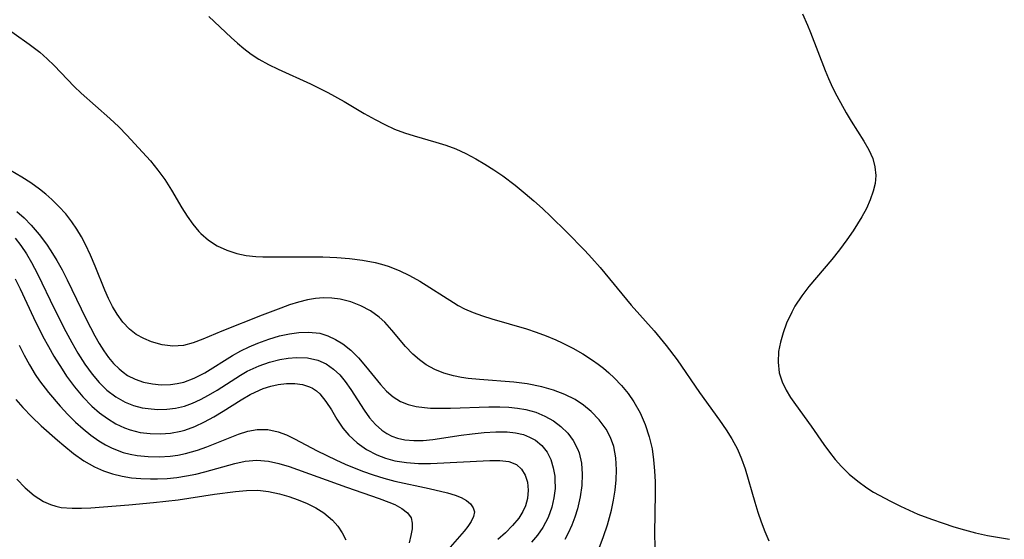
# Model space of a CAD drawing. Header units: metres. Extents: x 1073367 to 1082519, y 1569854 to 1574957.
# Tile 603 of 656: x 1078594 to 1078739, y 1573769 to 1573846. Entities that reach past the tile are written whole.
import ezdxf

# ---------------------------------------------------------------- set-up
doc = ezdxf.new("R2010")
doc.units = ezdxf.units.M
doc.layers.add('CGG_CurvaNivelLidar_v1', color=253, linetype='Continuous', lineweight=30)

msp = doc.modelspace()

# ---------------------------------------------------------------- linework, layer by layer
at = {"layer": 'CGG_CurvaNivelLidar_v1'}
for p, q in [((1078621.5632, 1573846.84, 77), (1078624.8724, 1573843.6924, 77)), ((1078709.3619, 1573847.2186, 77.5), (1078710.105, 1573845.5445, 77.5)), ((1078590.5037, 1573845.8642, 76.5), (1078595.002, 1573842.751, 76.5)), ((1078710.105, 1573845.5445, 77.5), (1078710.534, 1573844.4739, 77.5)), ((1078624.8724, 1573843.6924, 77), (1078625.7885, 1573842.8655, 77)), ((1078710.534, 1573844.4739, 77.5), (1078712.7086, 1573838.8392, 77.5)), ((1078595.002, 1573842.751, 76.5), (1078596.5627, 1573841.5224, 76.5)), ((1078625.7885, 1573842.8655, 77), (1078626.7368, 1573842.0749, 77)), ((1078596.5627, 1573841.5224, 76.5), (1078597.6627, 1573840.5465, 76.5)), ((1078626.7368, 1573842.0749, 77), (1078627.8148, 1573841.2701, 77)), ((1078627.8148, 1573841.2701, 77), (1078628.942, 1573840.5311, 77)), ((1078597.6627, 1573840.5465, 76.5), (1078598.6738, 1573839.5493, 76.5)), ((1078598.6738, 1573839.5493, 76.5), (1078601.6268, 1573836.4553, 76.5)), ((1078628.942, 1573840.5311, 77), (1078630.3579, 1573839.7326, 77)), ((1078630.3579, 1573839.7326, 77), (1078631.8233, 1573839.0046, 77)), ((1078631.8233, 1573839.0046, 77), (1078636.5805, 1573836.8383, 77)), ((1078712.7086, 1573838.8392, 77.5), (1078713.2203, 1573837.6245, 77.5)), ((1078601.6268, 1573836.4553, 76.5), (1078602.6678, 1573835.4616, 76.5)), ((1078636.5805, 1573836.8383, 77), (1078639.1548, 1573835.5803, 77)), ((1078713.2203, 1573837.6245, 77.5), (1078713.8115, 1573836.3328, 77.5)), ((1078602.6678, 1573835.4616, 76.5), (1078606.9051, 1573831.716, 76.5)), ((1078639.1548, 1573835.5803, 77), (1078641.58, 1573834.2355, 77)), ((1078713.8115, 1573836.3328, 77.5), (1078714.4408, 1573835.064, 77.5)), ((1078714.4408, 1573835.064, 77.5), (1078715.825, 1573832.5491, 77.5)), ((1078641.58, 1573834.2355, 77), (1078644.5518, 1573832.4771, 77)), ((1078644.5518, 1573832.4771, 77), (1078646.1724, 1573831.5571, 77)), ((1078715.825, 1573832.5491, 77.5), (1078716.5697, 1573831.3127, 77.5)), ((1078606.9051, 1573831.716, 76.5), (1078608.2234, 1573830.4733, 76.5)), ((1078646.1724, 1573831.5571, 77), (1078647.5845, 1573830.8197, 77)), ((1078647.5845, 1573830.8197, 77), (1078649.0252, 1573830.1649, 77)), ((1078716.5697, 1573831.3127, 77.5), (1078718.4267, 1573828.367, 77.5)), ((1078608.2234, 1573830.4733, 76.5), (1078609.4287, 1573829.2644, 76.5)), ((1078609.4287, 1573829.2644, 76.5), (1078611.7479, 1573826.7652, 76.5)), ((1078649.0252, 1573830.1649, 77), (1078650.4723, 1573829.6253, 77)), ((1078650.4723, 1573829.6253, 77), (1078651.9473, 1573829.159, 77)), ((1078651.9473, 1573829.159, 77), (1078655.1472, 1573828.2368, 77)), ((1078655.1472, 1573828.2368, 77), (1078656.6195, 1573827.7688, 77)), ((1078656.6195, 1573827.7688, 77), (1078658.0635, 1573827.226, 77)), ((1078718.4267, 1573828.367, 77.5), (1078719.161, 1573827.0892, 77.5)), ((1078611.7479, 1573826.7652, 76.5), (1078612.9043, 1573825.436, 76.5)), ((1078658.0635, 1573827.226, 77), (1078659.5666, 1573826.5325, 77)), ((1078659.5666, 1573826.5325, 77), (1078661.0364, 1573825.7448, 77)), ((1078719.161, 1573827.0892, 77.5), (1078719.741, 1573825.7967, 77.5)), ((1078612.9043, 1573825.436, 76.5), (1078614.0067, 1573824.0786, 76.5)), ((1078661.0364, 1573825.7448, 77), (1078662.3853, 1573824.9512, 77)), ((1078662.3853, 1573824.9512, 77), (1078663.715, 1573824.1071, 77)), ((1078719.741, 1573825.7967, 77.5), (1078720.0754, 1573824.5616, 77.5)), ((1078593.8775, 1573823.0535, 76), (1078591.3662, 1573824.5065, 76)), ((1078614.0067, 1573824.0786, 76.5), (1078615.0295, 1573822.6785, 76.5)), ((1078663.715, 1573824.1071, 77), (1078665.0213, 1573823.2132, 77)), ((1078720.0754, 1573824.5616, 77.5), (1078720.1896, 1573823.2956, 77.5)), ((1078595.2228, 1573822.2016, 76), (1078593.8775, 1573823.0535, 76)), ((1078596.5137, 1573821.2835, 76), (1078595.2228, 1573822.2016, 76)), ((1078615.0295, 1573822.6785, 76.5), (1078616.0383, 1573821.0972, 76.5)), ((1078665.0213, 1573823.2132, 77), (1078666.863, 1573821.8378, 77)), ((1078720.0907, 1573822.1231, 77.5), (1078719.8225, 1573820.944, 77.5)), ((1078720.1896, 1573823.2956, 77.5), (1078720.0907, 1573822.1231, 77.5)), ((1078597.4326, 1573820.5393, 76), (1078596.5137, 1573821.2835, 76)), ((1078598.3147, 1573819.7513, 76), (1078597.4326, 1573820.5393, 76)), ((1078616.0383, 1573821.0972, 76.5), (1078617.5686, 1573818.5165, 76.5)), ((1078666.863, 1573821.8378, 77), (1078668.3533, 1573820.6404, 77)), ((1078668.3533, 1573820.6404, 77), (1078669.6474, 1573819.5318, 77)), ((1078719.8225, 1573820.944, 77.5), (1078719.3809, 1573819.6795, 77.5)), ((1078599.3784, 1573818.7077, 76), (1078598.3147, 1573819.7513, 76)), ((1078669.6474, 1573819.5318, 77), (1078670.9148, 1573818.3882, 77)), ((1078719.3809, 1573819.6795, 77.5), (1078718.8108, 1573818.4164, 77.5)), ((1078593.1431, 1573817.971, 75.5), (1078594.2521, 1573816.9967, 75.5)), ((1078600.3798, 1573817.6044, 76), (1078599.3784, 1573818.7077, 76)), ((1078601.303, 1573816.4334, 76), (1078600.3798, 1573817.6044, 76)), ((1078617.5686, 1573818.5165, 76.5), (1078618.3472, 1573817.2684, 76.5)), ((1078670.9148, 1573818.3882, 77), (1078672.1589, 1573817.217, 77)), ((1078718.8108, 1573818.4164, 77.5), (1078718.1379, 1573817.1577, 77.5)), ((1078594.2521, 1573816.9967, 75.5), (1078595.292, 1573815.9363, 75.5)), ((1078602.0311, 1573815.3554, 76), (1078601.303, 1573816.4334, 76)), ((1078618.3472, 1573817.2684, 76.5), (1078619.1723, 1573816.085, 76.5)), ((1078619.1723, 1573816.085, 76.5), (1078620.0979, 1573814.9755, 76.5)), ((1078672.1589, 1573817.217, 77), (1078674.4784, 1573814.934, 77)), ((1078717.5183, 1573816.1215, 77.5), (1078716.8541, 1573815.0904, 77.5)), ((1078718.1379, 1573817.1577, 77.5), (1078717.5183, 1573816.1215, 77.5)), ((1078595.292, 1573815.9363, 75.5), (1078596.4633, 1573814.5658, 75.5)), ((1078596.4633, 1573814.5658, 75.5), (1078597.5474, 1573813.1062, 75.5)), ((1078602.6974, 1573814.2298, 76), (1078602.0311, 1573815.3554, 76)), ((1078620.0979, 1573814.9755, 76.5), (1078620.3487, 1573814.7171, 76.5)), ((1078620.3487, 1573814.7171, 76.5), (1078621.5136, 1573813.7177, 76.5)), ((1078674.4784, 1573814.934, 77), (1078677.1848, 1573812.1906, 77)), ((1078716.8541, 1573815.0904, 77.5), (1078715.9231, 1573813.7412, 77.5)), ((1078592.8935, 1573814.0104, 75), (1078593.7345, 1573812.9447, 75)), ((1078597.5474, 1573813.1062, 75.5), (1078598.2049, 1573812.1147, 75.5)), ((1078603.3121, 1573813.0673, 76), (1078602.6974, 1573814.2298, 76)), ((1078621.5136, 1573813.7177, 76.5), (1078622.8042, 1573812.8857, 76.5)), ((1078715.9231, 1573813.7412, 77.5), (1078714.8372, 1573812.2917, 77.5)), ((1078593.7345, 1573812.9447, 75), (1078594.5691, 1573811.7109, 75)), ((1078594.5691, 1573811.7109, 75), (1078595.3386, 1573810.4151, 75)), ((1078598.2049, 1573812.1147, 75.5), (1078599.0495, 1573810.728, 75.5)), ((1078604.0578, 1573811.4921, 76), (1078603.3121, 1573813.0673, 76)), ((1078622.8042, 1573812.8857, 76.5), (1078624.1965, 1573812.2204, 76.5)), ((1078624.1965, 1573812.2204, 76.5), (1078625.6734, 1573811.7317, 76.5)), ((1078625.6734, 1573811.7317, 76.5), (1078627.0722, 1573811.4498, 76.5)), ((1078677.1848, 1573812.1906, 77), (1078678.2246, 1573811.0659, 77)), ((1078714.8372, 1573812.2917, 77.5), (1078713.6966, 1573810.8682, 77.5)), ((1078595.3386, 1573810.4151, 75), (1078596.229, 1573808.7476, 75)), ((1078599.0495, 1573810.728, 75.5), (1078599.8495, 1573809.3039, 75.5)), ((1078604.7413, 1573809.8874, 76), (1078604.0578, 1573811.4921, 76)), ((1078627.0722, 1573811.4498, 76.5), (1078628.5139, 1573811.2982, 76.5)), ((1078628.5139, 1573811.2982, 76.5), (1078629.5344, 1573811.2534, 76.5)), ((1078629.5344, 1573811.2534, 76.5), (1078638.4374, 1573811.2241, 76.5)), ((1078638.4374, 1573811.2241, 76.5), (1078640.4702, 1573811.1468, 76.5)), ((1078640.4702, 1573811.1468, 76.5), (1078642.3827, 1573811.0047, 76.5)), ((1078642.3827, 1573811.0047, 76.5), (1078644.2744, 1573810.7746, 76.5)), ((1078644.2744, 1573810.7746, 76.5), (1078646.1323, 1573810.4228, 76.5)), ((1078646.1323, 1573810.4228, 76.5), (1078647.1121, 1573810.1698, 76.5)), ((1078678.2246, 1573811.0659, 77), (1078679.4347, 1573809.6772, 77)), ((1078713.6966, 1573810.8682, 77.5), (1078710.2815, 1573806.8358, 77.5)), ((1078596.229, 1573808.7476, 75), (1078598.7489, 1573803.5186, 75)), ((1078599.8495, 1573809.3039, 75.5), (1078600.6113, 1573807.8516, 75.5)), ((1078606.1647, 1573806.3062, 76), (1078604.7413, 1573809.8874, 76)), ((1078647.1121, 1573810.1698, 76.5), (1078648.0757, 1573809.8691, 76.5)), ((1078648.0757, 1573809.8691, 76.5), (1078649.6896, 1573809.2436, 76.5)), ((1078649.6896, 1573809.2436, 76.5), (1078651.2516, 1573808.5006, 76.5)), ((1078679.4347, 1573809.6772, 77), (1078684.0321, 1573804.0949, 77)), ((1078592.9267, 1573807.9804, 74.5), (1078593.6413, 1573806.5337, 74.5)), ((1078600.6113, 1573807.8516, 75.5), (1078603.369, 1573802.102, 75.5)), ((1078651.2516, 1573808.5006, 76.5), (1078652.7615, 1573807.6605, 76.5)), ((1078652.7615, 1573807.6605, 76.5), (1078657.7356, 1573804.4641, 76.5)), ((1078593.6413, 1573806.5337, 74.5), (1078595.6282, 1573802.2655, 74.5)), ((1078606.7121, 1573805.0692, 76), (1078606.1647, 1573806.3062, 76)), ((1078710.2815, 1573806.8358, 77.5), (1078709.2474, 1573805.484, 77.5)), ((1078607.3094, 1573803.8838, 76), (1078606.7121, 1573805.0692, 76)), ((1078634.8119, 1573804.5463, 76), (1078633.4999, 1573804.1227, 76)), ((1078636.1244, 1573804.8843, 76), (1078634.8119, 1573804.5463, 76)), ((1078637.3168, 1573805.0886, 76), (1078636.1244, 1573804.8843, 76)), ((1078638.5075, 1573805.1816, 76), (1078637.3168, 1573805.0886, 76)), ((1078639.7461, 1573805.1497, 76), (1078638.5075, 1573805.1816, 76)), ((1078640.9662, 1573804.9891, 76), (1078639.7461, 1573805.1497, 76)), ((1078642.5367, 1573804.5899, 76), (1078640.9662, 1573804.9891, 76)), ((1078644.0398, 1573804.0006, 76), (1078642.5367, 1573804.5899, 76)), ((1078657.7356, 1573804.4641, 76.5), (1078658.4352, 1573804.059, 76.5)), ((1078709.2474, 1573805.484, 77.5), (1078708.2512, 1573803.9447, 77.5)), ((1078598.7489, 1573803.5186, 75), (1078600.4097, 1573800.1952, 75)), ((1078607.99, 1573802.7388, 76), (1078607.3094, 1573803.8838, 76)), ((1078632.1829, 1573803.6476, 76), (1078629.4415, 1573802.605, 76)), ((1078633.4999, 1573804.1227, 76), (1078632.1829, 1573803.6476, 76)), ((1078645.4536, 1573803.2374, 76), (1078644.0398, 1573804.0006, 76)), ((1078646.7507, 1573802.3032, 76), (1078645.4536, 1573803.2374, 76)), ((1078658.4352, 1573804.059, 76.5), (1078659.3695, 1573803.5742, 76.5)), ((1078659.3695, 1573803.5742, 76.5), (1078660.6584, 1573803.0137, 76.5)), ((1078660.6584, 1573803.0137, 76.5), (1078662.0138, 1573802.5154, 76.5)), ((1078684.0321, 1573804.0949, 77), (1078687.4179, 1573800.2899, 77)), ((1078707.7699, 1573803.0673, 77.5), (1078706.9988, 1573801.4048, 77.5)), ((1078708.2512, 1573803.9447, 77.5), (1078707.7699, 1573803.0673, 77.5)), ((1078595.6282, 1573802.2655, 74.5), (1078597.0143, 1573799.4688, 74.5)), ((1078603.369, 1573802.102, 75.5), (1078604.029, 1573800.8002, 75.5)), ((1078608.8472, 1573801.5631, 76), (1078607.99, 1573802.7388, 76)), ((1078609.8195, 1573800.5405, 76), (1078608.8472, 1573801.5631, 76)), ((1078629.4415, 1573802.605, 76), (1078623.4829, 1573800.2578, 76)), ((1078647.5616, 1573801.5591, 76), (1078646.7507, 1573802.3032, 76)), ((1078648.6195, 1573800.4069, 76), (1078647.5616, 1573801.5591, 76)), ((1078662.0138, 1573802.5154, 76.5), (1078663.4028, 1573802.0668, 76.5)), ((1078663.4028, 1573802.0668, 76.5), (1078668.5323, 1573800.5862, 76.5)), ((1078600.4097, 1573800.1952, 75), (1078601.2818, 1573798.5696, 75)), ((1078604.029, 1573800.8002, 75.5), (1078604.7112, 1573799.5307, 75.5)), ((1078610.8285, 1573799.7635, 76), (1078609.8195, 1573800.5405, 76)), ((1078623.4829, 1573800.2578, 76), (1078620.6636, 1573799.0676, 76)), ((1078633.463, 1573799.8555, 75.5), (1078634.882, 1573800.0575, 75.5)), ((1078634.882, 1573800.0575, 75.5), (1078636.2747, 1573800.1144, 75.5)), ((1078636.2747, 1573800.1144, 75.5), (1078637.9547, 1573799.9264, 75.5)), ((1078650.6548, 1573797.9807, 76), (1078648.6195, 1573800.4069, 76)), ((1078668.5323, 1573800.5862, 76.5), (1078669.9889, 1573800.0994, 76.5)), ((1078669.9889, 1573800.0994, 76.5), (1078671.4306, 1573799.5564, 76.5)), ((1078687.4179, 1573800.2899, 77), (1078689.2031, 1573798.1374, 77)), ((1078706.4832, 1573800.0192, 77.5), (1078706.0861, 1573798.6271, 77.5)), ((1078706.9988, 1573801.4048, 77.5), (1078706.4832, 1573800.0192, 77.5)), ((1078597.0143, 1573799.4688, 74.5), (1078597.8143, 1573797.9916, 74.5)), ((1078601.2818, 1573798.5696, 75), (1078602.1898, 1573796.9841, 75)), ((1078604.7112, 1573799.5307, 75.5), (1078605.3524, 1573798.4186, 75.5)), ((1078611.927, 1573799.1359, 76), (1078610.8285, 1573799.7635, 76)), ((1078613.0894, 1573798.6471, 76), (1078611.927, 1573799.1359, 76)), ((1078614.6694, 1573798.2148, 76), (1078613.0894, 1573798.6471, 76)), ((1078620.6636, 1573799.0676, 76), (1078619.2465, 1573798.5192, 76)), ((1078628.8143, 1573798.489, 75.5), (1078630.4157, 1573799.0703, 75.5)), ((1078630.4157, 1573799.0703, 75.5), (1078632.0285, 1573799.5382, 75.5)), ((1078632.0285, 1573799.5382, 75.5), (1078633.463, 1573799.8555, 75.5)), ((1078637.9547, 1573799.9264, 75.5), (1078639.1582, 1573799.5649, 75.5)), ((1078639.1582, 1573799.5649, 75.5), (1078640.3063, 1573799.0332, 75.5)), ((1078640.3063, 1573799.0332, 75.5), (1078641.3938, 1573798.3571, 75.5)), ((1078671.4306, 1573799.5564, 76.5), (1078672.8538, 1573798.96, 76.5)), ((1078672.8538, 1573798.96, 76.5), (1078673.8175, 1573798.5198, 76.5)), ((1078706.0861, 1573798.6271, 77.5), (1078705.8285, 1573797.2392, 77.5)), ((1078593.4864, 1573798.1939, 74), (1078594.2231, 1573796.7019, 74)), ((1078597.8143, 1573797.9916, 74.5), (1078598.6484, 1573796.5375, 74.5)), ((1078605.3524, 1573798.4186, 75.5), (1078606.0242, 1573797.3541, 75.5)), ((1078606.0242, 1573797.3541, 75.5), (1078606.7366, 1573796.3516, 75.5)), ((1078616.2528, 1573798.0384, 76), (1078614.6694, 1573798.2148, 76)), ((1078617.83, 1573798.1476, 76), (1078616.2528, 1573798.0384, 76)), ((1078619.2465, 1573798.5192, 76), (1078617.83, 1573798.1476, 76)), ((1078625.0761, 1573796.6394, 75.5), (1078626.2936, 1573797.3165, 75.5)), ((1078626.2936, 1573797.3165, 75.5), (1078627.5416, 1573797.9359, 75.5)), ((1078627.5416, 1573797.9359, 75.5), (1078628.8143, 1573798.489, 75.5)), ((1078641.3938, 1573798.3571, 75.5), (1078642.5668, 1573797.4189, 75.5)), ((1078642.5668, 1573797.4189, 75.5), (1078643.6951, 1573796.2828, 75.5)), ((1078651.7423, 1573796.8321, 76), (1078650.6548, 1573797.9807, 76)), ((1078673.8175, 1573798.5198, 76.5), (1078675.368, 1573797.7403, 76.5)), ((1078675.368, 1573797.7403, 76.5), (1078676.8736, 1573796.8875, 76.5)), ((1078689.2031, 1573798.1374, 77), (1078690.822, 1573796.0011, 77)), ((1078705.8285, 1573797.2392, 77.5), (1078705.7414, 1573795.6322, 77.5)), ((1078594.2231, 1573796.7019, 74), (1078595.0207, 1573795.2466, 74)), ((1078598.6484, 1573796.5375, 74.5), (1078599.8455, 1573794.5978, 74.5)), ((1078602.1898, 1573796.9841, 75), (1078603.2005, 1573795.3724, 75)), ((1078606.7366, 1573796.3516, 75.5), (1078607.4755, 1573795.456, 75.5)), ((1078620.9631, 1573794.0933, 75.5), (1078625.0761, 1573796.6394, 75.5)), ((1078628.9926, 1573795.131, 75), (1078630.5092, 1573795.6677, 75)), ((1078630.5092, 1573795.6677, 75), (1078632.0411, 1573796.054, 75)), ((1078632.0411, 1573796.054, 75), (1078633.2965, 1573796.2554, 75)), ((1078633.2965, 1573796.2554, 75), (1078634.535, 1573796.3488, 75)), ((1078634.535, 1573796.3488, 75), (1078636.141, 1573796.2877, 75)), ((1078636.141, 1573796.2877, 75), (1078637.6586, 1573795.9605, 75)), ((1078637.6586, 1573795.9605, 75), (1078638.8846, 1573795.4119, 75)), ((1078643.6951, 1573796.2828, 75.5), (1078644.7457, 1573795.052, 75.5)), ((1078652.6919, 1573796.001, 76), (1078651.7423, 1573796.8321, 76)), ((1078653.7218, 1573795.2705, 76), (1078652.6919, 1573796.001, 76)), ((1078676.8736, 1573796.8875, 76.5), (1078678.322, 1573795.9552, 76.5)), ((1078678.322, 1573795.9552, 76.5), (1078679.1268, 1573795.3762, 76.5)), ((1078690.822, 1573796.0011, 77), (1078694.1483, 1573791.1654, 77)), ((1078705.7414, 1573795.6322, 77.5), (1078705.932, 1573794.0722, 77.5)), ((1078595.0207, 1573795.2466, 74), (1078595.8845, 1573793.8361, 74)), ((1078599.8455, 1573794.5978, 74.5), (1078600.5084, 1573793.6088, 74.5)), ((1078603.2005, 1573795.3724, 75), (1078604.29, 1573793.8567, 75)), ((1078607.4755, 1573795.456, 75.5), (1078608.274, 1573794.6528, 75.5)), ((1078608.274, 1573794.6528, 75.5), (1078608.8714, 1573794.1586, 75.5)), ((1078626.2463, 1573793.7391, 75), (1078627.2443, 1573794.3069, 75)), ((1078627.2443, 1573794.3069, 75), (1078628.111, 1573794.7434, 75)), ((1078628.111, 1573794.7434, 75), (1078628.9926, 1573795.131, 75)), ((1078638.8846, 1573795.4119, 75), (1078640.0011, 1573794.6368, 75)), ((1078640.0011, 1573794.6368, 75), (1078640.9075, 1573793.7681, 75)), ((1078644.7457, 1573795.052, 75.5), (1078646.9399, 1573792.3321, 75.5)), ((1078654.9809, 1573794.5854, 76), (1078653.7218, 1573795.2705, 76)), ((1078656.3267, 1573794.0415, 76), (1078654.9809, 1573794.5854, 76)), ((1078679.1268, 1573795.3762, 76.5), (1078679.9045, 1573794.7664, 76.5)), ((1078679.9045, 1573794.7664, 76.5), (1078680.7253, 1573794.0607, 76.5)), ((1078595.8845, 1573793.8361, 74), (1078596.5194, 1573792.8988, 74)), ((1078596.5194, 1573792.8988, 74), (1078597.8251, 1573791.176, 74)), ((1078600.5084, 1573793.6088, 74.5), (1078601.6778, 1573792.0276, 74.5)), ((1078604.29, 1573793.8567, 75), (1078605.3427, 1573792.6258, 75)), ((1078608.8714, 1573794.1586, 75.5), (1078609.5397, 1573793.7031, 75.5)), ((1078609.5397, 1573793.7031, 75.5), (1078610.6591, 1573793.1318, 75.5)), ((1078610.6591, 1573793.1318, 75.5), (1078611.9023, 1573792.7029, 75.5)), ((1078617.8672, 1573792.7103, 75.5), (1078619.3655, 1573793.2678, 75.5)), ((1078619.3655, 1573793.2678, 75.5), (1078620.9631, 1573794.0933, 75.5)), ((1078622.7712, 1573791.52, 75), (1078626.2463, 1573793.7391, 75)), ((1078640.9075, 1573793.7681, 75), (1078641.7297, 1573792.7773, 75)), ((1078641.7297, 1573792.7773, 75), (1078642.5508, 1573791.6052, 75)), ((1078657.7424, 1573793.6309, 76), (1078656.3267, 1573794.0415, 76)), ((1078658.9388, 1573793.3896, 76), (1078657.7424, 1573793.6309, 76)), ((1078659.9303, 1573793.2442, 76), (1078658.9388, 1573793.3896, 76)), ((1078661.5849, 1573793.0729, 76), (1078659.9303, 1573793.2442, 76)), ((1078666.6633, 1573792.6999, 76), (1078661.5849, 1573793.0729, 76)), ((1078680.7253, 1573794.0607, 76.5), (1078681.5112, 1573793.3212, 76.5)), ((1078681.5112, 1573793.3212, 76.5), (1078682.5762, 1573792.2073, 76.5)), ((1078705.932, 1573794.0722, 77.5), (1078706.3535, 1573792.7689, 77.5)), ((1078706.3535, 1573792.7689, 77.5), (1078706.9667, 1573791.5045, 77.5)), ((1078601.6778, 1573792.0276, 74.5), (1078602.9292, 1573790.5395, 74.5)), ((1078605.3427, 1573792.6258, 75), (1078606.4839, 1573791.5222, 75)), ((1078606.4839, 1573791.5222, 75), (1078607.7869, 1573790.5244, 75)), ((1078611.9023, 1573792.7029, 75.5), (1078613.1984, 1573792.4306, 75.5)), ((1078613.1984, 1573792.4306, 75.5), (1078614.5262, 1573792.3096, 75.5)), ((1078614.5262, 1573792.3096, 75.5), (1078615.8667, 1573792.3433, 75.5)), ((1078615.8667, 1573792.3433, 75.5), (1078616.8723, 1573792.4769, 75.5)), ((1078616.8723, 1573792.4769, 75.5), (1078617.8672, 1573792.7103, 75.5)), ((1078621.5124, 1573790.7554, 75), (1078622.7712, 1573791.52, 75)), ((1078627.6867, 1573790.8703, 74.5), (1078629.0435, 1573791.5247, 74.5)), ((1078629.0435, 1573791.5247, 74.5), (1078629.6075, 1573791.7465, 74.5)), ((1078629.6075, 1573791.7465, 74.5), (1078630.6994, 1573792.0988, 74.5)), ((1078630.6994, 1573792.0988, 74.5), (1078631.7916, 1573792.3513, 74.5)), ((1078631.7916, 1573792.3513, 74.5), (1078633.039, 1573792.5103, 74.5)), ((1078633.039, 1573792.5103, 74.5), (1078634.2487, 1573792.5192, 74.5)), ((1078634.2487, 1573792.5192, 74.5), (1078635.3965, 1573792.3652, 74.5)), ((1078635.3965, 1573792.3652, 74.5), (1078636.4551, 1573792.0271, 74.5)), ((1078636.4551, 1573792.0271, 74.5), (1078636.8664, 1573791.8229, 74.5)), ((1078636.8664, 1573791.8229, 74.5), (1078637.4974, 1573791.3945, 74.5)), ((1078637.4974, 1573791.3945, 74.5), (1078637.9855, 1573790.9481, 74.5)), ((1078642.5508, 1573791.6052, 75), (1078644.5226, 1573788.5411, 75)), ((1078646.9399, 1573792.3321, 75.5), (1078647.8558, 1573791.3555, 75.5)), ((1078647.8558, 1573791.3555, 75.5), (1078648.8407, 1573790.5032, 75.5)), ((1078668.6129, 1573792.4594, 76), (1078666.6633, 1573792.6999, 76)), ((1078670.8242, 1573792.0123, 76), (1078668.6129, 1573792.4594, 76)), ((1078672.5397, 1573791.5177, 76), (1078670.8242, 1573792.0123, 76)), ((1078674.186, 1573790.8916, 76), (1078672.5397, 1573791.5177, 76)), ((1078682.5762, 1573792.2073, 76.5), (1078683.5573, 1573791.0301, 76.5)), ((1078706.9667, 1573791.5045, 77.5), (1078707.6033, 1573790.4378, 77.5)), ((1078593.0306, 1573790.125, 73.5), (1078594.0444, 1573788.93, 73.5)), ((1078597.8251, 1573791.176, 74), (1078599.5659, 1573789.1288, 74)), ((1078602.9292, 1573790.5395, 74.5), (1078604.2643, 1573789.1654, 74.5)), ((1078607.7869, 1573790.5244, 75), (1078609.19, 1573789.7298, 75)), ((1078619.1524, 1573789.5793, 75), (1078620.3437, 1573790.1232, 75)), ((1078620.3437, 1573790.1232, 75), (1078621.5124, 1573790.7554, 75)), ((1078623.6506, 1573788.3945, 74.5), (1078626.3445, 1573790.0955, 74.5)), ((1078626.3445, 1573790.0955, 74.5), (1078627.6867, 1573790.8703, 74.5)), ((1078637.9855, 1573790.9481, 74.5), (1078638.8791, 1573789.8439, 74.5)), ((1078638.8791, 1573789.8439, 74.5), (1078639.687, 1573788.577, 74.5)), ((1078648.8407, 1573790.5032, 75.5), (1078649.919, 1573789.8229, 75.5)), ((1078649.919, 1573789.8229, 75.5), (1078651.0182, 1573789.3789, 75.5)), ((1078675.7351, 1573790.1143, 76), (1078674.186, 1573790.8916, 76)), ((1078676.9769, 1573789.3013, 76), (1078675.7351, 1573790.1143, 76)), ((1078683.5573, 1573791.0301, 76.5), (1078684.4365, 1573789.7843, 76.5)), ((1078694.1483, 1573791.1654, 77), (1078697.0913, 1573787.0719, 77)), ((1078707.6033, 1573790.4378, 77.5), (1078708.3114, 1573789.3814, 77.5)), ((1078594.0444, 1573788.93, 73.5), (1078595.3688, 1573787.5481, 73.5)), ((1078599.5659, 1573789.1288, 74), (1078600.685, 1573787.9171, 74)), ((1078604.2643, 1573789.1654, 74.5), (1078605.3842, 1573788.1782, 74.5)), ((1078609.19, 1573789.7298, 75), (1078610.4152, 1573789.2513, 75)), ((1078610.4152, 1573789.2513, 75), (1078611.6906, 1573788.9204, 75)), ((1078611.6906, 1573788.9204, 75), (1078612.9998, 1573788.7247, 75)), ((1078612.9998, 1573788.7247, 75), (1078614.0082, 1573788.6625, 75)), ((1078614.0082, 1573788.6625, 75), (1078615.3268, 1573788.6918, 75)), ((1078615.3268, 1573788.6918, 75), (1078616.6403, 1573788.8505, 75)), ((1078616.6403, 1573788.8505, 75), (1078617.9358, 1573789.1506, 75)), ((1078617.9358, 1573789.1506, 75), (1078619.1524, 1573789.5793, 75)), ((1078622.2905, 1573787.5731, 74.5), (1078623.6506, 1573788.3945, 74.5)), ((1078639.687, 1573788.577, 74.5), (1078640.4912, 1573787.2366, 74.5)), ((1078644.5226, 1573788.5411, 75), (1078645.3261, 1573787.4396, 75)), ((1078651.0182, 1573789.3789, 75.5), (1078652.2013, 1573789.0905, 75.5)), ((1078652.2013, 1573789.0905, 75.5), (1078653.4512, 1573788.9243, 75.5)), ((1078653.4512, 1573788.9243, 75.5), (1078654.3248, 1573788.8654, 75.5)), ((1078654.3248, 1573788.8654, 75.5), (1078655.7778, 1573788.829, 75.5)), ((1078655.7778, 1573788.829, 75.5), (1078657.2734, 1573788.8443, 75.5)), ((1078657.2734, 1573788.8443, 75.5), (1078662.9519, 1573789.0543, 75.5)), ((1078662.9519, 1573789.0543, 75.5), (1078664.6154, 1573789.0533, 75.5)), ((1078664.6154, 1573789.0533, 75.5), (1078665.9239, 1573788.9958, 75.5)), ((1078665.9239, 1573788.9958, 75.5), (1078667.2082, 1573788.8683, 75.5)), ((1078667.2082, 1573788.8683, 75.5), (1078668.4587, 1573788.6488, 75.5)), ((1078668.4587, 1573788.6488, 75.5), (1078669.8948, 1573788.2404, 75.5)), ((1078678.1132, 1573788.3702, 76), (1078676.9769, 1573789.3013, 76)), ((1078679.3108, 1573787.1263, 76), (1078678.1132, 1573788.3702, 76)), ((1078684.4365, 1573789.7843, 76.5), (1078685.3596, 1573788.1457, 76.5)), ((1078708.3114, 1573789.3814, 77.5), (1078710.647, 1573786.1591, 77.5)), ((1078595.3688, 1573787.5481, 73.5), (1078596.7593, 1573786.2293, 73.5)), ((1078600.685, 1573787.9171, 74), (1078601.8455, 1573786.7615, 74)), ((1078605.3842, 1573788.1782, 74.5), (1078606.5591, 1573787.2947, 74.5)), ((1078606.5591, 1573787.2947, 74.5), (1078607.7891, 1573786.5336, 74.5)), ((1078620.9037, 1573786.8127, 74.5), (1078622.2905, 1573787.5731, 74.5)), ((1078640.4912, 1573787.2366, 74.5), (1078641.3738, 1573785.9052, 74.5)), ((1078645.3261, 1573787.4396, 75), (1078646.1967, 1573786.4336, 75)), ((1078669.8948, 1573788.2404, 75.5), (1078671.2514, 1573787.6781, 75.5)), ((1078671.2514, 1573787.6781, 75.5), (1078672.508, 1573786.9678, 75.5)), ((1078672.508, 1573786.9678, 75.5), (1078673.6376, 1573786.1153, 75.5)), ((1078680.3114, 1573785.7437, 76), (1078679.3108, 1573787.1263, 76)), ((1078685.3596, 1573788.1457, 76.5), (1078686.1137, 1573786.417, 76.5)), ((1078697.0913, 1573787.0719, 77), (1078698.0785, 1573785.6341, 77)), ((1078596.7593, 1573786.2293, 73.5), (1078599.1723, 1573784.0879, 73.5)), ((1078601.8455, 1573786.7615, 74), (1078602.9533, 1573785.7653, 74)), ((1078602.9533, 1573785.7653, 74), (1078604.1017, 1573784.8415, 74)), ((1078607.7891, 1573786.5336, 74.5), (1078609.0772, 1573785.9205, 74.5)), ((1078609.0772, 1573785.9205, 74.5), (1078609.9215, 1573785.622, 74.5)), ((1078609.9215, 1573785.622, 74.5), (1078611.3808, 1573785.269, 74.5)), ((1078615.908, 1573785.1697, 74.5), (1078617.408, 1573785.4493, 74.5)), ((1078617.408, 1573785.4493, 74.5), (1078618.0052, 1573785.6113, 74.5)), ((1078618.0052, 1573785.6113, 74.5), (1078619.4717, 1573786.1413, 74.5)), ((1078619.4717, 1573786.1413, 74.5), (1078620.9037, 1573786.8127, 74.5)), ((1078625.9491, 1573785.0183, 74), (1078627.3338, 1573785.457, 74)), ((1078627.3338, 1573785.457, 74), (1078628.7131, 1573785.7057, 74)), ((1078628.7131, 1573785.7057, 74), (1078630.2769, 1573785.6773, 74)), ((1078630.2769, 1573785.6773, 74), (1078631.8279, 1573785.3404, 74)), ((1078641.3738, 1573785.9052, 74.5), (1078642.2507, 1573784.8347, 74.5)), ((1078646.1967, 1573786.4336, 75), (1078647.1623, 1573785.5676, 75)), ((1078647.1623, 1573785.5676, 75), (1078647.8604, 1573785.0973, 75)), ((1078673.6376, 1573786.1153, 75.5), (1078674.6279, 1573785.1343, 75.5)), ((1078680.9602, 1573784.4999, 76), (1078680.3114, 1573785.7437, 76)), ((1078686.1137, 1573786.417, 76.5), (1078686.7067, 1573784.6186, 76.5)), ((1078698.0785, 1573785.6341, 77), (1078698.9117, 1573784.3119, 77)), ((1078710.647, 1573786.1591, 77.5), (1078712.5222, 1573783.449, 77.5)), ((1078599.1723, 1573784.0879, 73.5), (1078600.0879, 1573783.3143, 73.5)), ((1078604.1017, 1573784.8415, 74), (1078605.2904, 1573784.0029, 74)), ((1078605.2904, 1573784.0029, 74), (1078606.2568, 1573783.415, 74)), ((1078611.3808, 1573785.269, 74.5), (1078612.8772, 1573785.0824, 74.5)), ((1078612.8772, 1573785.0824, 74.5), (1078614.392, 1573785.0499, 74.5)), ((1078614.392, 1573785.0499, 74.5), (1078615.908, 1573785.1697, 74.5)), ((1078621.2769, 1573783.1088, 74), (1078625.9491, 1573785.0183, 74)), ((1078631.8279, 1573785.3404, 74), (1078633.0232, 1573784.8878, 74)), ((1078633.0232, 1573784.8878, 74), (1078634.2138, 1573784.3181, 74)), ((1078634.2138, 1573784.3181, 74), (1078637.5848, 1573782.5328, 74)), ((1078642.2507, 1573784.8347, 74.5), (1078643.4726, 1573783.7007, 74.5)), ((1078647.8604, 1573785.0973, 75), (1078648.6078, 1573784.7123, 75)), ((1078648.6078, 1573784.7123, 75), (1078649.4465, 1573784.4021, 75)), ((1078649.4465, 1573784.4021, 75), (1078650.539, 1573784.1563, 75)), ((1078650.539, 1573784.1563, 75), (1078651.8744, 1573784.0403, 75)), ((1078651.8744, 1573784.0403, 75), (1078653.262, 1573784.0685, 75)), ((1078653.262, 1573784.0685, 75), (1078654.688, 1573784.2029, 75)), ((1078654.688, 1573784.2029, 75), (1078658.8632, 1573784.8313, 75)), ((1078658.8632, 1573784.8313, 75), (1078660.5144, 1573785.0599, 75)), ((1078660.5144, 1573785.0599, 75), (1078662.2756, 1573785.2559, 75)), ((1078662.2756, 1573785.2559, 75), (1078664.0061, 1573785.3658, 75)), ((1078664.0061, 1573785.3658, 75), (1078665.6806, 1573785.3455, 75)), ((1078665.6806, 1573785.3455, 75), (1078666.9176, 1573785.2075, 75)), ((1078666.9176, 1573785.2075, 75), (1078668.0837, 1573784.9343, 75)), ((1078668.0837, 1573784.9343, 75), (1078669.0059, 1573784.5761, 75)), ((1078669.0059, 1573784.5761, 75), (1078669.8477, 1573784.1021, 75)), ((1078669.8477, 1573784.1021, 75), (1078670.819, 1573783.2993, 75)), ((1078674.6279, 1573785.1343, 75.5), (1078675.4566, 1573784.0379, 75.5)), ((1078675.4566, 1573784.0379, 75.5), (1078676.0915, 1573782.8325, 75.5)), ((1078681.4319, 1573783.1764, 76), (1078680.9602, 1573784.4999, 76)), ((1078686.7067, 1573784.6186, 76.5), (1078687.118, 1573782.8228, 76.5)), ((1078698.9117, 1573784.3119, 77), (1078699.7492, 1573782.7608, 77)), ((1078600.0879, 1573783.3143, 73.5), (1078601.5583, 1573782.1438, 73.5)), ((1078606.2568, 1573783.415, 74), (1078607.256, 1573782.9062, 74)), ((1078607.256, 1573782.9062, 74), (1078608.8911, 1573782.2976, 74)), ((1078618.1176, 1573782.1222, 74), (1078619.8807, 1573782.6084, 74)), ((1078619.8807, 1573782.6084, 74), (1078621.2769, 1573783.1088, 74)), ((1078637.5848, 1573782.5328, 74), (1078640.3455, 1573781.1802, 74)), ((1078643.4726, 1573783.7007, 74.5), (1078644.8644, 1573782.729, 74.5)), ((1078644.8644, 1573782.729, 74.5), (1078646.3959, 1573781.9324, 74.5)), ((1078670.819, 1573783.2993, 75), (1078671.5966, 1573782.3188, 75)), ((1078676.0915, 1573782.8325, 75.5), (1078676.3116, 1573782.2316, 75.5)), ((1078681.7565, 1573781.486, 76), (1078681.4319, 1573783.1764, 76)), ((1078687.118, 1573782.8228, 76.5), (1078687.3457, 1573781.2152, 76.5)), ((1078699.7492, 1573782.7608, 77), (1078700.3597, 1573781.3492, 77)), ((1078712.5222, 1573783.449, 77.5), (1078713.3384, 1573782.3386, 77.5)), ((1078601.5583, 1573782.1438, 73.5), (1078603.0741, 1573781.0729, 73.5)), ((1078603.0741, 1573781.0729, 73.5), (1078604.6607, 1573780.1534, 73.5)), ((1078608.8911, 1573782.2976, 74), (1078609.9223, 1573782.0364, 74)), ((1078609.9223, 1573782.0364, 74), (1078610.9744, 1573781.8481, 74)), ((1078610.9744, 1573781.8481, 74), (1078612.5742, 1573781.6865, 74)), ((1078612.5742, 1573781.6865, 74), (1078614.1919, 1573781.6563, 74)), ((1078614.1919, 1573781.6563, 74), (1078615.8123, 1573781.753, 74)), ((1078615.8123, 1573781.753, 74), (1078616.9707, 1573781.9026, 74)), ((1078616.9707, 1573781.9026, 74), (1078618.1176, 1573782.1222, 74)), ((1078626.9376, 1573781.0035, 73.5), (1078628.6483, 1573781.1583, 73.5)), ((1078628.6483, 1573781.1583, 73.5), (1078630.383, 1573781.006, 73.5)), ((1078640.3455, 1573781.1802, 74), (1078641.7287, 1573780.5573, 74)), ((1078646.3959, 1573781.9324, 74.5), (1078647.6945, 1573781.4383, 74.5)), ((1078647.6945, 1573781.4383, 74.5), (1078649.0533, 1573781.0703, 74.5)), ((1078649.0533, 1573781.0703, 74.5), (1078650.7937, 1573780.7892, 74.5)), ((1078654.3263, 1573780.6771, 74.5), (1078663.1147, 1573781.0942, 74.5)), ((1078663.1147, 1573781.0942, 74.5), (1078664.5987, 1573781.1039, 74.5)), ((1078664.5987, 1573781.1039, 74.5), (1078665.9179, 1573780.9551, 74.5)), ((1078671.5966, 1573782.3188, 75), (1078672.1396, 1573781.2323, 75)), ((1078672.1396, 1573781.2323, 75), (1078672.5037, 1573780.0359, 75)), ((1078676.3116, 1573782.2316, 75.5), (1078676.6529, 1573780.6953, 75.5)), ((1078681.8542, 1573779.7262, 76), (1078681.7565, 1573781.486, 76)), ((1078687.3457, 1573781.2152, 76.5), (1078687.4804, 1573779.5801, 76.5)), ((1078700.3597, 1573781.3492, 77), (1078700.8742, 1573779.8919, 77)), ((1078713.3384, 1573782.3386, 77.5), (1078714.199, 1573781.2595, 77.5)), ((1078714.199, 1573781.2595, 77.5), (1078715.1139, 1573780.2258, 77.5)), ((1078604.6607, 1573780.1534, 73.5), (1078605.9651, 1573779.5732, 73.5)), ((1078620.9519, 1573779.4121, 73.5), (1078625.4026, 1573780.6746, 73.5)), ((1078625.4026, 1573780.6746, 73.5), (1078626.9376, 1573781.0035, 73.5)), ((1078630.383, 1573781.006, 73.5), (1078631.9134, 1573780.6656, 73.5)), ((1078631.9134, 1573780.6656, 73.5), (1078633.4572, 1573780.1958, 73.5)), ((1078633.4572, 1573780.1958, 73.5), (1078641.8963, 1573777.133, 73.5)), ((1078641.7287, 1573780.5573, 74), (1078644.2784, 1573779.5214, 74)), ((1078650.7937, 1573780.7892, 74.5), (1078652.5809, 1573780.6707, 74.5)), ((1078652.5809, 1573780.6707, 74.5), (1078654.3263, 1573780.6771, 74.5)), ((1078665.9179, 1573780.9551, 74.5), (1078667.0687, 1573780.5159, 74.5)), ((1078667.0687, 1573780.5159, 74.5), (1078667.8114, 1573779.8409, 74.5)), ((1078667.8114, 1573779.8409, 74.5), (1078668.3388, 1573778.9395, 74.5)), ((1078672.5037, 1573780.0359, 75), (1078672.7105, 1573778.7624, 75)), ((1078676.6529, 1573780.6953, 75.5), (1078676.7676, 1573779.0762, 75.5)), ((1078681.7959, 1573778.2346, 76), (1078681.8542, 1573779.7262, 76)), ((1078700.8742, 1573779.8919, 77), (1078702.3024, 1573774.9261, 77)), ((1078715.1139, 1573780.2258, 77.5), (1078716.2787, 1573779.079, 77.5)), ((1078593.1603, 1573778.3198, 73), (1078594.406, 1573777.0541, 73)), ((1078605.9651, 1573779.5732, 73.5), (1078607.3195, 1573779.1139, 73.5)), ((1078607.3195, 1573779.1139, 73.5), (1078608.7137, 1573778.7705, 73.5)), ((1078608.7137, 1573778.7705, 73.5), (1078610.0945, 1573778.5455, 73.5)), ((1078610.0945, 1573778.5455, 73.5), (1078611.4965, 1573778.4138, 73.5)), ((1078611.4965, 1573778.4138, 73.5), (1078612.9121, 1573778.3637, 73.5)), ((1078612.9121, 1573778.3637, 73.5), (1078613.9606, 1573778.3743, 73.5)), ((1078613.9606, 1573778.3743, 73.5), (1078615.3979, 1573778.4492, 73.5)), ((1078615.3979, 1573778.4492, 73.5), (1078616.8308, 1573778.5929, 73.5)), ((1078616.8308, 1573778.5929, 73.5), (1078618.2528, 1573778.8075, 73.5)), ((1078618.2528, 1573778.8075, 73.5), (1078619.6117, 1573779.0834, 73.5)), ((1078619.6117, 1573779.0834, 73.5), (1078620.9519, 1573779.4121, 73.5)), ((1078644.2784, 1573779.5214, 74), (1078645.8531, 1573778.9697, 74)), ((1078645.8531, 1573778.9697, 74), (1078647.4454, 1573778.4811, 74)), ((1078647.4454, 1573778.4811, 74), (1078649.0467, 1573778.058, 74)), ((1078668.3388, 1573778.9395, 74.5), (1078668.6637, 1573777.8781, 74.5)), ((1078672.7105, 1573778.7624, 75), (1078672.7487, 1573778.2958, 75)), ((1078672.7487, 1573778.2958, 75), (1078672.7546, 1573776.933, 75)), ((1078676.7676, 1573779.0762, 75.5), (1078676.6984, 1573777.4064, 75.5)), ((1078681.6381, 1573776.7232, 76), (1078681.7959, 1573778.2346, 76)), ((1078687.4804, 1573779.5801, 76.5), (1078687.5466, 1573777.9253, 76.5)), ((1078716.2787, 1573779.079, 77.5), (1078717.5274, 1573778.0221, 77.5)), ((1078594.406, 1573777.0541, 73), (1078595.7156, 1573775.9433, 73)), ((1078641.8963, 1573777.133, 73.5), (1078646.7642, 1573775.4898, 73.5)), ((1078649.0467, 1573778.058, 74), (1078654.1458, 1573776.9725, 74)), ((1078654.1458, 1573776.9725, 74), (1078656.8504, 1573776.3309, 74)), ((1078668.6637, 1573777.8781, 74.5), (1078668.7853, 1573776.7138, 74.5)), ((1078668.7853, 1573776.7138, 74.5), (1078668.6884, 1573775.4969, 74.5)), ((1078672.7546, 1573776.933, 75), (1078672.6056, 1573775.5545, 75)), ((1078676.6984, 1573777.4064, 75.5), (1078676.4723, 1573775.7127, 75.5)), ((1078681.4043, 1573775.2297, 76), (1078681.6381, 1573776.7232, 76)), ((1078687.5466, 1573777.9253, 76.5), (1078687.5644, 1573776.2567, 76.5)), ((1078717.5274, 1573778.0221, 77.5), (1078718.8552, 1573777.0632, 77.5)), ((1078718.8552, 1573777.0632, 77.5), (1078719.8678, 1573776.431, 77.5)), ((1078595.7156, 1573775.9433, 73), (1078597.1064, 1573775.0418, 73)), ((1078613.3627, 1573774.8746, 73), (1078617.0407, 1573775.3014, 73)), ((1078617.0407, 1573775.3014, 73), (1078622.3964, 1573776.1108, 73)), ((1078622.3964, 1573776.1108, 73), (1078625.4765, 1573776.5254, 73)), ((1078625.4765, 1573776.5254, 73), (1078627.1447, 1573776.6749, 73)), ((1078627.1447, 1573776.6749, 73), (1078628.7867, 1573776.6901, 73)), ((1078628.7867, 1573776.6901, 73), (1078630.4003, 1573776.5119, 73)), ((1078630.4003, 1573776.5119, 73), (1078631.9953, 1573776.1741, 73)), ((1078631.9953, 1573776.1741, 73), (1078633.4027, 1573775.7736, 73)), ((1078633.4027, 1573775.7736, 73), (1078634.7819, 1573775.2905, 73)), ((1078634.7819, 1573775.2905, 73), (1078636.1168, 1573774.725, 73)), ((1078646.7642, 1573775.4898, 73.5), (1078648.1937, 1573774.945, 73.5)), ((1078656.8504, 1573776.3309, 74), (1078657.9645, 1573775.9913, 74)), ((1078657.9645, 1573775.9913, 74), (1078658.8805, 1573775.6234, 74)), ((1078658.8805, 1573775.6234, 74), (1078659.6563, 1573775.1888, 74)), ((1078668.6884, 1573775.4969, 74.5), (1078668.3845, 1573774.3717, 74.5)), ((1078672.6056, 1573775.5545, 75), (1078672.2926, 1573774.1846, 75)), ((1078676.4723, 1573775.7127, 75.5), (1078676.0787, 1573773.9533, 75.5)), ((1078687.5644, 1573776.2567, 76.5), (1078687.4946, 1573770.276, 76.5)), ((1078719.8678, 1573776.431, 77.5), (1078722.3668, 1573775.0633, 77.5)), ((1078597.1064, 1573775.0418, 73), (1078598.1283, 1573774.5751, 73)), ((1078598.1283, 1573774.5751, 73), (1078598.9098, 1573774.3282, 73)), ((1078598.9098, 1573774.3282, 73), (1078599.696, 1573774.1679, 73)), ((1078599.696, 1573774.1679, 73), (1078601.3479, 1573774.0287, 73)), ((1078601.3479, 1573774.0287, 73), (1078602.7069, 1573774.0361, 73)), ((1078602.7069, 1573774.0361, 73), (1078604.105, 1573774.1078, 73)), ((1078604.105, 1573774.1078, 73), (1078609.7056, 1573774.5384, 73)), ((1078609.7056, 1573774.5384, 73), (1078613.3627, 1573774.8746, 73)), ((1078636.1168, 1573774.725, 73), (1078637.3875, 1573774.0716, 73)), ((1078637.3875, 1573774.0716, 73), (1078638.55, 1573773.3353, 73)), ((1078648.1937, 1573774.945, 73.5), (1078649.0433, 1573774.5765, 73.5)), ((1078649.0433, 1573774.5765, 73.5), (1078650.1142, 1573774.0015, 73.5)), ((1078650.1142, 1573774.0015, 73.5), (1078650.9523, 1573773.3517, 73.5)), ((1078659.6563, 1573775.1888, 74), (1078660.2604, 1573774.6773, 74)), ((1078660.2604, 1573774.6773, 74), (1078660.661, 1573774.1025, 74)), ((1078660.661, 1573774.1025, 74), (1078660.8237, 1573773.4807, 74)), ((1078668.3845, 1573774.3717, 74.5), (1078668.0077, 1573773.5354, 74.5)), ((1078672.2926, 1573774.1846, 75), (1078671.7242, 1573772.6635, 75)), ((1078676.0787, 1573773.9533, 75.5), (1078675.6969, 1573772.7338, 75.5)), ((1078681.0993, 1573773.7336, 76), (1078681.4043, 1573775.2297, 76)), ((1078702.3024, 1573774.9261, 77), (1078702.7673, 1573773.4474, 77)), ((1078722.3668, 1573775.0633, 77.5), (1078723.8551, 1573774.3258, 77.5)), ((1078723.8551, 1573774.3258, 77.5), (1078726.4418, 1573773.1744, 77.5)), ((1078638.55, 1573773.3353, 73), (1078639.8493, 1573772.2566, 73)), ((1078650.9523, 1573773.3517, 73.5), (1078651.4833, 1573772.6017, 73.5)), ((1078651.4833, 1573772.6017, 73.5), (1078651.6518, 1573771.8412, 73.5)), ((1078660.7142, 1573772.7945, 74), (1078660.3667, 1573772.0716, 74)), ((1078660.8237, 1573773.4807, 74), (1078660.7142, 1573772.7945, 74)), ((1078667.3855, 1573772.5496, 74.5), (1078666.4801, 1573771.4588, 74.5)), ((1078668.0077, 1573773.5354, 74.5), (1078667.3855, 1573772.5496, 74.5)), ((1078671.7242, 1573772.6635, 75), (1078670.9466, 1573771.2044, 75)), ((1078675.6969, 1573772.7338, 75.5), (1078675.235, 1573771.5315, 75.5)), ((1078680.5248, 1573771.5576, 76), (1078681.0993, 1573773.7336, 76)), ((1078702.7673, 1573773.4474, 77), (1078703.2644, 1573772.0058, 77)), ((1078726.4418, 1573773.1744, 77.5), (1078728.4519, 1573772.3959, 77.5)), ((1078728.4519, 1573772.3959, 77.5), (1078730.1554, 1573771.8024, 77.5)), ((1078639.8493, 1573772.2566, 73), (1078640.6241, 1573771.3736, 73)), ((1078640.6241, 1573771.3736, 73), (1078641.282, 1573770.4017, 73)), ((1078651.6055, 1573770.9794, 73.5), (1078651.4258, 1573770.012, 73.5)), ((1078651.6518, 1573771.8412, 73.5), (1078651.6055, 1573770.9794, 73.5)), ((1078659.8398, 1573771.309, 74), (1078659.3197, 1573770.6626, 74)), ((1078660.3667, 1573772.0716, 74), (1078659.8398, 1573771.309, 74)), ((1078666.4801, 1573771.4588, 74.5), (1078665.4302, 1573770.4096, 74.5)), ((1078670.9466, 1573771.2044, 75), (1078670.1706, 1573770.072, 75)), ((1078675.235, 1573771.5315, 75.5), (1078674.7023, 1573770.3501, 75.5)), ((1078679.9505, 1573769.8338, 76), (1078680.5248, 1573771.5576, 76)), ((1078703.2644, 1573772.0058, 77), (1078703.8051, 1573770.5878, 77)), ((1078730.1554, 1573771.8024, 77.5), (1078731.7437, 1573771.2919, 77.5)), ((1078731.7437, 1573771.2919, 77.5), (1078733.3422, 1573770.8223, 77.5)), ((1078641.282, 1573770.4017, 73), (1078641.8272, 1573769.3604, 73)), ((1078651.4258, 1573770.012, 73.5), (1078651.1715, 1573768.9192, 73.5)), ((1078659.3197, 1573770.6626, 74), (1078656.9257, 1573767.8625, 74)), ((1078665.4302, 1573770.4096, 74.5), (1078664.2842, 1573769.383, 74.5)), ((1078670.1706, 1573770.072, 75), (1078669.2903, 1573768.9901, 75)), ((1078674.7023, 1573770.3501, 75.5), (1078674.2171, 1573769.4022, 75.5)), ((1078679.2929, 1573768.1339, 76), (1078679.9505, 1573769.8338, 76)), ((1078687.4946, 1573770.276, 76.5), (1078687.5054, 1573768.3351, 76.5)), ((1078703.8051, 1573770.5878, 77), (1078704.3958, 1573769.2029, 77)), ((1078733.3422, 1573770.8223, 77.5), (1078734.9507, 1573770.4022, 77.5)), ((1078734.9507, 1573770.4022, 77.5), (1078736.7274, 1573770.0077, 77.5)), ((1078736.7274, 1573770.0077, 77.5), (1078738.5101, 1573769.6823, 77.5)), ((1078738.5101, 1573769.6823, 77.5), (1078739.9576, 1573769.465, 77.5))]:
    msp.add_line(p, q, dxfattribs=at)

doc.saveas('drawing.dxf')
